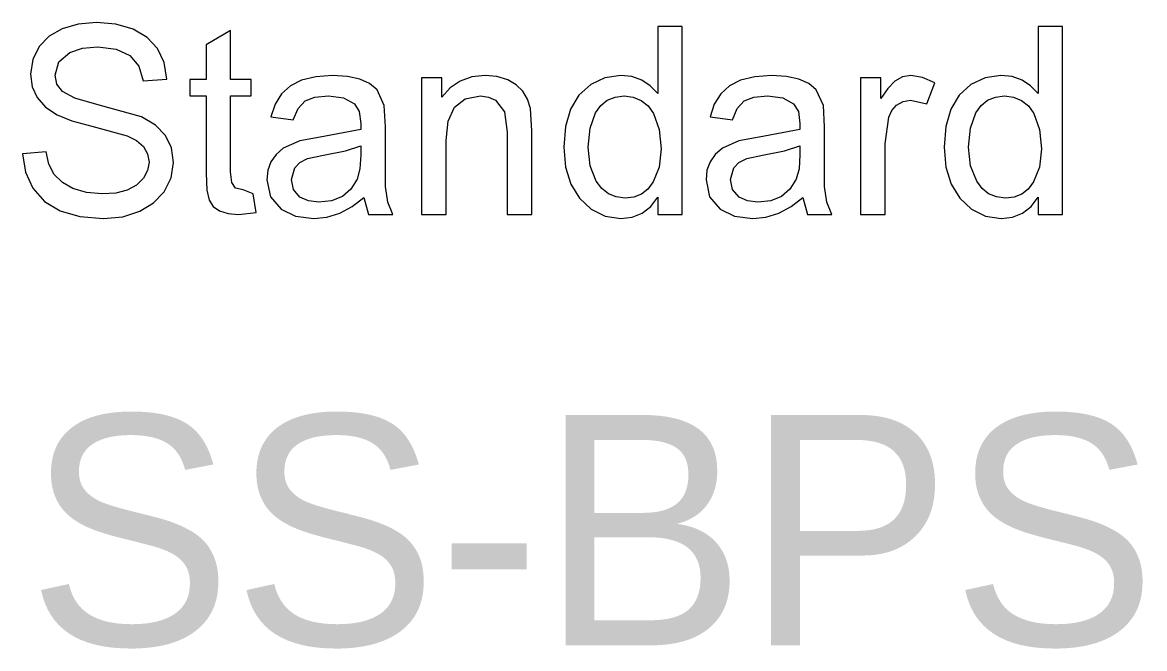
# Model space of a CAD drawing. Extents: x 1001568 to 1002149, y 1840825 to 1841423.
# Drawn here: x 1001895.559 to 1001897.508, y 1841265.244 to 1841266.331 of the extents above; entities that cross this region are included whole.
import ezdxf

# ---------------------------------------------------------------- set-up
doc = ezdxf.new("R2010")
doc.units = 0
doc.layers.add('40', color=7, linetype='Continuous')
doc.layers.add('SIGNS', color=7, linetype='Continuous')

msp = doc.modelspace()

# ---------------------------------------------------------------- linework, layer by layer
at = {"layer": 'SIGNS'}
for points in [[(1001895.5592, 1841266.1026), (1001895.5643, 1841266.0706), (1001895.5772, 1841266.043), (1001895.5975, 1841266.02), (1001895.6248, 1841266.0036), (1001895.6588, 1841265.9938), (1001895.6997, 1841265.9905), (1001895.7334, 1841265.9936), (1001895.7631, 1841266.0032), (1001895.7869, 1841266.0176), (1001895.8054, 1841266.037), (1001895.8176, 1841266.0611), (1001895.8216, 1841266.0877), (1001895.818, 1841266.1129), (1001895.8074, 1841266.1346), (1001895.79, 1841266.1525), (1001895.766, 1841266.167), (1001895.6925, 1841266.1874), (1001895.6504, 1841266.1996), (1001895.6286, 1841266.2109), (1001895.6189, 1841266.2239), (1001895.6159, 1841266.2396), (1001895.6224, 1841266.2627), (1001895.6415, 1841266.2788), (1001895.6633, 1841266.2861), (1001895.6902, 1841266.2884), (1001895.722, 1841266.2845), (1001895.7458, 1841266.2735), (1001895.7614, 1841266.2551), (1001895.7689, 1841266.2295), (1001895.8099, 1841266.2326), (1001895.8051, 1841266.2615), (1001895.7938, 1841266.2856), (1001895.7759, 1841266.3047), (1001895.7514, 1841266.3191), (1001895.7212, 1841266.3281), (1001895.6878, 1841266.3309), (1001895.6561, 1841266.3281), (1001895.6281, 1841266.3198), (1001895.6056, 1841266.3069), (1001895.5884, 1841266.2889), (1001895.5772, 1841266.2664), (1001895.5734, 1841266.2413), (1001895.5763, 1841266.2193), (1001895.5849, 1841266.2003), (1001895.5993, 1841266.184), (1001895.6197, 1841266.1705), (1001895.645, 1841266.1601), (1001895.6795, 1841266.1507), (1001895.7408, 1841266.1342), (1001895.7575, 1841266.1258), (1001895.7694, 1841266.1154), (1001895.7766, 1841266.1029), (1001895.7791, 1841266.0884), (1001895.7766, 1841266.0736), (1001895.7696, 1841266.0603), (1001895.7573, 1841266.0482), (1001895.7413, 1841266.0397), (1001895.7212, 1841266.0346), (1001895.6974, 1841266.0331), (1001895.6703, 1841266.0355), (1001895.6469, 1841266.0424), (1001895.6285, 1841266.0528), (1001895.6145, 1841266.067), (1001895.6051, 1841266.0848), (1001895.6002, 1841266.1063)], [(1001895.9598, 1841266.0335), (1001895.9428, 1841266.0401), (1001895.9294, 1841266.0429), (1001895.9229, 1841266.0527), (1001895.9208, 1841266.0714), (1001895.9208, 1841266.2033), (1001895.9562, 1841266.2033), (1001895.9562, 1841266.2316), (1001895.9208, 1841266.2316), (1001895.9208, 1841266.3167), (1001895.8782, 1841266.2919), (1001895.8782, 1841266.2316), (1001895.8499, 1841266.2316), (1001895.8499, 1841266.2033), (1001895.8782, 1841266.2033), (1001895.8782, 1841266.0689), (1001895.8794, 1841266.0395), (1001895.8832, 1841266.0222), (1001895.8904, 1841266.0112), (1001895.9015, 1841266.0035), (1001895.9162, 1841265.9989), (1001895.9347, 1841265.9976), (1001895.9654, 1841266.0009)], [(1001896.2523, 1841265.9976), (1001896.2949, 1841265.9976), (1001896.2949, 1841266.1259), (1001896.2985, 1841266.1597), (1001896.3097, 1841266.1839), (1001896.3283, 1841266.1984), (1001896.3545, 1841266.2033), (1001896.3687, 1841266.2014), (1001896.381, 1841266.1959), (1001896.3962, 1841266.1755), (1001896.4013, 1841266.1404), (1001896.4013, 1841265.9976), (1001896.4438, 1841265.9976), (1001896.4438, 1841266.1426), (1001896.4416, 1841266.1815), (1001896.4363, 1841266.1979), (1001896.428, 1841266.2118), (1001896.4166, 1841266.2228), (1001896.4022, 1841266.231), (1001896.3831, 1841266.2368), (1001896.363, 1841266.2387), (1001896.3399, 1841266.2362), (1001896.3196, 1841266.2291), (1001896.3022, 1841266.2172), (1001896.2878, 1841266.2009), (1001896.2878, 1841266.2346), (1001896.2523, 1841266.2346)], [(1001897.0149, 1841265.9976), (1001897.0574, 1841265.9976), (1001897.0574, 1841266.1203), (1001897.064, 1841266.1666), (1001897.0693, 1841266.1782), (1001897.0772, 1841266.1871), (1001897.0889, 1841266.1939), (1001897.1015, 1841266.1962), (1001897.1301, 1841266.1898), (1001897.1437, 1841266.2261), (1001897.1225, 1841266.2355), (1001897.1021, 1841266.2387), (1001897.0879, 1841266.2362), (1001897.0746, 1841266.2287), (1001897.062, 1841266.2161), (1001897.0503, 1841266.1987), (1001897.0503, 1841266.2346), (1001897.0149, 1841266.2346)]]:
    msp.add_lwpolyline(points, close=True, dxfattribs=at)
for points in [[(1001896.6625, 1841265.9976), (1001896.7051, 1841265.9976), (1001896.7051, 1841266.3238), (1001896.6625, 1841266.3238), (1001896.6625, 1841266.2074), (1001896.6497, 1841266.221), (1001896.6347, 1841266.2309), (1001896.6174, 1841266.2368), (1001896.5982, 1841266.2387), (1001896.5706, 1841266.2348), (1001896.5461, 1841266.2233), (1001896.5254, 1841266.2046), (1001896.5108, 1841266.1802), (1001896.5021, 1841266.1501), (1001896.4994, 1841266.1144), (1001896.5026, 1841266.0797), (1001896.5118, 1841266.05), (1001896.5267, 1841266.0255), (1001896.5468, 1841266.0068), (1001896.5712, 1841265.9944), (1001896.5983, 1841265.9905), (1001896.6182, 1841265.9929), (1001896.6356, 1841265.9998), (1001896.6504, 1841266.0113), (1001896.6625, 1841266.0275), (1001896.6625, 1841265.9976)], [(1001897.3231, 1841265.9976), (1001897.3657, 1841265.9976), (1001897.3657, 1841266.3238), (1001897.3231, 1841266.3238), (1001897.3231, 1841266.2074), (1001897.3102, 1841266.221), (1001897.2953, 1841266.2309), (1001897.278, 1841266.2368), (1001897.2587, 1841266.2387), (1001897.2311, 1841266.2348), (1001897.2066, 1841266.2233), (1001897.1859, 1841266.2046), (1001897.1714, 1841266.1802), (1001897.1627, 1841266.1501), (1001897.16, 1841266.1144), (1001897.1632, 1841266.0797), (1001897.1724, 1841266.05), (1001897.1872, 1841266.0255), (1001897.2074, 1841266.0068), (1001897.2318, 1841265.9944), (1001897.2588, 1841265.9905), (1001897.2788, 1841265.9929), (1001897.2962, 1841265.9998), (1001897.3109, 1841266.0113), (1001897.3231, 1841266.0275), (1001897.3231, 1841265.9976)], [(1001896.1523, 1841266.0268), (1001896.1603, 1841265.9976), (1001896.2022, 1841265.9976), (1001896.1938, 1841266.019), (1001896.1898, 1841266.0458), (1001896.1896, 1841266.0965), (1001896.1896, 1841266.1498), (1001896.1876, 1841266.1865), (1001896.1751, 1841266.2137), (1001896.1622, 1841266.2247), (1001896.1451, 1841266.2325), (1001896.1236, 1841266.2372), (1001896.0979, 1841266.2387), (1001896.0686, 1841266.2365), (1001896.044, 1841266.2304), (1001896.0246, 1841266.2206), (1001896.0093, 1841266.2068), (1001895.998, 1841266.1889), (1001895.9908, 1841266.1669), (1001896.0296, 1841266.1616), (1001896.038, 1841266.1817), (1001896.0503, 1841266.1946), (1001896.0671, 1841266.2011), (1001896.0907, 1841266.2033), (1001896.117, 1841266.1997), (1001896.1359, 1841266.1898), (1001896.1442, 1841266.1761), (1001896.1471, 1841266.1554), (1001896.1468, 1841266.1451), (1001896.076, 1841266.1314), (1001896.0408, 1841266.1254), (1001896.0122, 1841266.1123), (1001895.9997, 1841266.1013), (1001895.9908, 1841266.0887), (1001895.9855, 1841266.0741), (1001895.9839, 1841266.0578), (1001895.9902, 1841266.0282), (1001896.0083, 1841266.0064), (1001896.0334, 1841265.9944), (1001896.065, 1841265.9905), (1001896.0879, 1841265.9929), (1001896.1102, 1841265.9997), (1001896.1316, 1841266.011), (1001896.1523, 1841266.0268)], [(1001896.9148, 1841266.0268), (1001896.9228, 1841265.9976), (1001896.9648, 1841265.9976), (1001896.9564, 1841266.019), (1001896.9524, 1841266.0458), (1001896.9522, 1841266.0965), (1001896.9522, 1841266.1498), (1001896.9502, 1841266.1865), (1001896.9377, 1841266.2137), (1001896.9248, 1841266.2247), (1001896.9076, 1841266.2325), (1001896.8862, 1841266.2372), (1001896.8604, 1841266.2387), (1001896.8312, 1841266.2365), (1001896.8066, 1841266.2304), (1001896.7872, 1841266.2206), (1001896.7719, 1841266.2068), (1001896.7606, 1841266.1889), (1001896.7534, 1841266.1669), (1001896.7922, 1841266.1616), (1001896.8006, 1841266.1817), (1001896.8129, 1841266.1946), (1001896.8296, 1841266.2011), (1001896.8532, 1841266.2033), (1001896.8796, 1841266.1997), (1001896.8985, 1841266.1898), (1001896.9068, 1841266.1761), (1001896.9096, 1841266.1554), (1001896.9094, 1841266.1451), (1001896.8386, 1841266.1314), (1001896.8034, 1841266.1254), (1001896.7748, 1841266.1123), (1001896.7623, 1841266.1013), (1001896.7534, 1841266.0887), (1001896.7481, 1841266.0741), (1001896.7465, 1841266.0578), (1001896.7527, 1841266.0282), (1001896.7709, 1841266.0064), (1001896.796, 1841265.9944), (1001896.8275, 1841265.9905), (1001896.8505, 1841265.9929), (1001896.8727, 1841265.9997), (1001896.8941, 1841266.011), (1001896.9148, 1841266.0268)], [(1001896.542, 1841266.1145), (1001896.5451, 1841266.1474), (1001896.5546, 1841266.1738), (1001896.5636, 1841266.1867), (1001896.5749, 1841266.1959), (1001896.5884, 1841266.2014), (1001896.6041, 1841266.2033), (1001896.6201, 1841266.2013), (1001896.634, 1841266.1955), (1001896.6458, 1841266.1859), (1001896.6553, 1841266.1726), (1001896.6651, 1841266.1451), (1001896.6684, 1841266.1112), (1001896.665, 1841266.0797), (1001896.6549, 1841266.0539), (1001896.6455, 1841266.0415), (1001896.6343, 1841266.0329), (1001896.621, 1841266.0275), (1001896.6058, 1841266.026), (1001896.5902, 1841266.0278), (1001896.5768, 1841266.0334), (1001896.5654, 1841266.0426), (1001896.5559, 1841266.0554), (1001896.5454, 1841266.0821), (1001896.542, 1841266.1145)], [(1001897.2025, 1841266.1145), (1001897.2056, 1841266.1474), (1001897.2152, 1841266.1738), (1001897.2241, 1841266.1867), (1001897.2354, 1841266.1959), (1001897.249, 1841266.2014), (1001897.2647, 1841266.2033), (1001897.2807, 1841266.2013), (1001897.2946, 1841266.1955), (1001897.3064, 1841266.1859), (1001897.3159, 1841266.1726), (1001897.3257, 1841266.1451), (1001897.329, 1841266.1112), (1001897.3255, 1841266.0797), (1001897.3154, 1841266.0539), (1001897.306, 1841266.0415), (1001897.2949, 1841266.0329), (1001897.2815, 1841266.0275), (1001897.2664, 1841266.026), (1001897.2507, 1841266.0278), (1001897.2373, 1841266.0334), (1001897.2259, 1841266.0426), (1001897.2165, 1841266.0554), (1001897.206, 1841266.0821), (1001897.2025, 1841266.1145)], [(1001896.1471, 1841266.1165), (1001896.1471, 1841266.101), (1001896.1454, 1841266.0764), (1001896.1406, 1841266.0588), (1001896.1297, 1841266.0413), (1001896.1149, 1841266.0288), (1001896.0962, 1841266.0213), (1001896.0737, 1841266.0189), (1001896.0558, 1841266.0211), (1001896.0412, 1841266.0277), (1001896.03, 1841266.0407), (1001896.0265, 1841266.0583), (1001896.032, 1841266.0783), (1001896.041, 1841266.0879), (1001896.0545, 1841266.0949), (1001896.0822, 1841266.1006), (1001896.12, 1841266.1078), (1001896.1471, 1841266.1165)], [(1001896.9096, 1841266.1165), (1001896.9096, 1841266.101), (1001896.908, 1841266.0764), (1001896.9032, 1841266.0588), (1001896.8922, 1841266.0413), (1001896.8775, 1841266.0288), (1001896.8588, 1841266.0213), (1001896.8363, 1841266.0189), (1001896.8183, 1841266.0211), (1001896.8038, 1841266.0277), (1001896.7926, 1841266.0407), (1001896.7891, 1841266.0583), (1001896.7946, 1841266.0783), (1001896.8036, 1841266.0879), (1001896.8171, 1841266.0949), (1001896.8448, 1841266.1006), (1001896.8826, 1841266.1078), (1001896.9096, 1841266.1165)]]:
    msp.add_lwpolyline(points, dxfattribs=at)

# ---------------------------------------------------------------- texts
at = {"layer": '40'}
msp.add_text('SS-BPS-10-STA265+50EB', height=0.4, rotation=0, dxfattribs=at).set_placement((1001895.5672, 1841265.2492))

doc.saveas('drawing.dxf')
